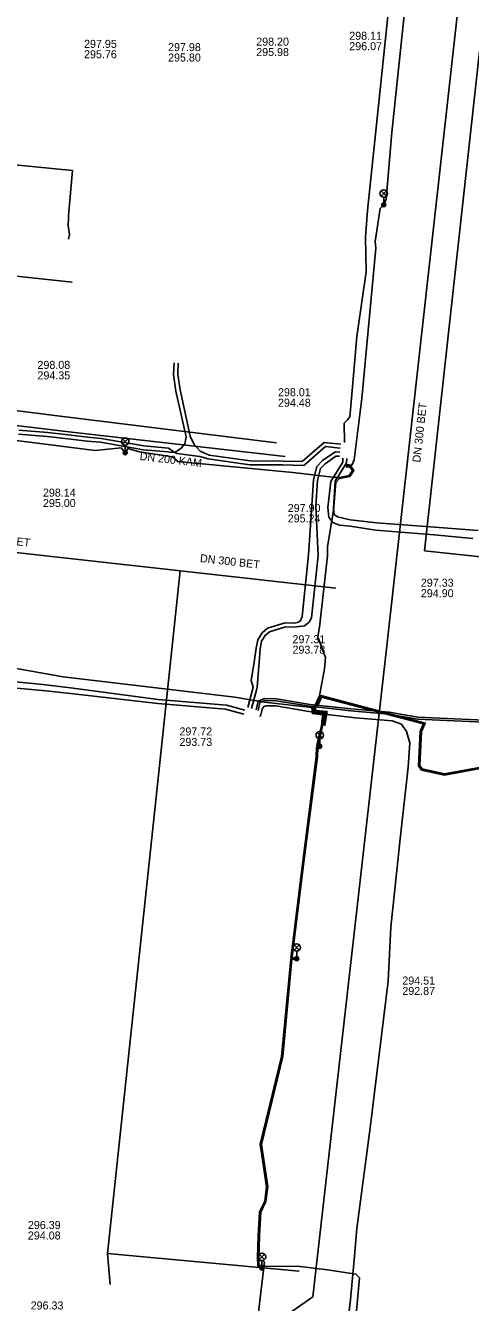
# Model space of a CAD drawing. Extents: x -595540 to -593988, y -1160850 to -1159202.
# Drawn here: x -594285.6 to -594241.1, y -1159905.6 to -1159778 of the extents above; entities that cross this region are included whole.
import ezdxf

# ---------------------------------------------------------------- set-up
doc = ezdxf.new("R2010")
doc.units = 0
for name, color, linetype in [('BVK-DESTOVA_popisy', 7, 'Continuous'), ('BVK-DESTOVA_trasa sítě', 7, 'Continuous'), ('BVK-SPLASKOVA_popisy', 7, 'Continuous'), ('BVK-VODOVOD_trasa sítě', 7, 'Continuous'), ('CETIN_kabel podzemní', 7, 'Continuous'), ('DESTOVA-NEPROVOZOVANA_popisy', 7, 'Continuous'), ('DESTOVA_trasa neprovozované sítě', 7, 'Continuous'), ('EON-NN_kabel', 7, 'Continuous'), ('SPLASKOVA_neprovozovaná  trasa sítě', 7, 'Continuous'), ('SPLASKOVA_popisy neprovozované sítě', 7, 'Continuous'), ('TEPLARNY-TEPLOVODY_trasa sítě', 7, 'Continuous'), ('TSB_kabel VO', 7, 'Continuous'), ('TSB_lampy VO', 7, 'Continuous')]:
    doc.layers.add(name, color=color, linetype=linetype)

msp = doc.modelspace()

# ---------------------------------------------------------------- linework, layer by layer
at = {"layer": 'BVK-DESTOVA_popisy'}
msp.add_line((-594258.919, -1159839.848), (-594258.919, -1159839.848), dxfattribs=at)
at = {"layer": 'BVK-DESTOVA_trasa sítě'}
msp.add_line((-594254.59, -1159834.22), (-594270.147, -1159832.491), dxfattribs=at)
msp.add_lwpolyline([(-594270.147, -1159832.491), (-594270.404, -1159832.462), (-594296.215, -1159829.594), (-594299.912, -1159829.183), (-594301.92, -1159828.96)], dxfattribs=at)
at = {"layer": 'BVK-SPLASKOVA_popisy'}
msp.add_line((-594247.939, -1159873.032), (-594247.939, -1159873.032), dxfattribs=at)
at = {"layer": 'BVK-VODOVOD_trasa sítě'}
msp.add_lwpolyline([(-594273.65, -1159934.55), (-594263.52, -1159935.05), (-594262.58, -1159934.25), (-594262.468, -1159932.723), (-594260.55, -1159907.62), (-594256.9, -1159905.05), (-594249.51, -1159840.27), (-594241.77, -1159770.73), (-594236.225, -1159720.275), (-594231.66, -1159679.47), (-594231.51, -1159678.08), (-594231.26, -1159675.84), (-594231.06, -1159674.35), (-594227.33, -1159641.13), (-594227, -1159638.96), (-594226.18, -1159633.07), (-594216.989, -1159543.028)], dxfattribs=at)
at = {"layer": 'CETIN_kabel podzemní'}
msp.add_lwpolyline([(-594326.18, -1159791.7), (-594308.44, -1159793.6), (-594306.4, -1159789.98), (-594280.92, -1159792.49), (-594281.31, -1159796.98), (-594281.33, -1159797.19), (-594281.34, -1159797.97), (-594281.2, -1159798.89), (-594281.32, -1159799.34)], dxfattribs=at)
at = {"layer": 'DESTOVA-NEPROVOZOVANA_popisy'}
for p, q in [((-594284.414, -1159813.359), (-594284.414, -1159813.359)), ((-594260.367, -1159816.091), (-594260.367, -1159816.091)), ((-594246.083, -1159835.128), (-594246.083, -1159835.128)), ((-594270.22, -1159849.99), (-594270.22, -1159849.99)), ((-594285.372, -1159899.31), (-594285.372, -1159899.31))]:
    msp.add_line(p, q, dxfattribs=at)
at = {"layer": 'DESTOVA_trasa neprovozované sítě'}
for p, q in [((-594240.22, -1159780.61), (-594245.71, -1159830.49)), ((-594282.16, -1159817.02), (-594303.61, -1159814.42)), ((-594260.51, -1159819.7), (-594282.16, -1159817.02)), ((-594245.71, -1159830.49), (-594220.57, -1159833.2)), ((-594272.22, -1159851.99), (-594270.147, -1159832.491)), ((-594277.41, -1159900.72), (-594272.22, -1159851.99)), ((-594258.255, -1159902.469), (-594277.41, -1159900.72)), ((-594277.16, -1159903.79), (-594277.41, -1159900.72))]:
    msp.add_line(p, q, dxfattribs=at)
at = {"layer": 'EON-NN_kabel'}
for points in [[(-594253.718, -1159819.683), (-594253.738, -1159817.746), (-594253.439, -1159817.433), (-594253.199, -1159817.106), (-594252.994, -1159814.88), (-594252.481, -1159809.087), (-594251.564, -1159802.611), (-594251.614, -1159799.142), (-594251.424, -1159796.468), (-594248.693, -1159770.365), (-594248.017, -1159767.367), (-594247.131, -1159760.058), (-594246.403, -1159754.729), (-594246.393, -1159749.934), (-594246.238, -1159746.461), (-594246.085, -1159744.629), (-594245.493, -1159737.752), (-594244.626, -1159731.663), (-594244.457, -1159730.131), (-594244.553, -1159729.81), (-594244.604, -1159729.516), (-594244.609, -1159729.273), (-594244.556, -1159728.512)], [(-594286.307, -1159818.829), (-594283.43, -1159819.06), (-594281.09, -1159819.333), (-594279.463, -1159819.52), (-594278.098, -1159819.648), (-594273.824, -1159820.394), (-594271.362, -1159820.614), (-594271.068, -1159820.665), (-594270.748, -1159820.639), (-594270.509, -1159820.583), (-594270, -1159820.214), (-594269.69, -1159819.795), (-594269.533, -1159819.102), (-594270.57, -1159814.551), (-594270.8, -1159812.879), (-594270.739, -1159811.702)], [(-594270.341, -1159811.756), (-594270.398, -1159812.857), (-594270.134, -1159814.398), (-594269.137, -1159819.036), (-594268.752, -1159819.861), (-594268.142, -1159820.53), (-594267.24, -1159820.918), (-594263.139, -1159821.515), (-594259.827, -1159821.519), (-594257.942, -1159821.566), (-594255.738, -1159819.668), (-594254.102, -1159819.83)], [(-594254.141, -1159820.228), (-594255.607, -1159820.083), (-594257.8, -1159821.971), (-594259.914, -1159821.896), (-594263.168, -1159821.915), (-594267.35, -1159821.306), (-594268.184, -1159821.065), (-594270.468, -1159820.777), (-594270.748, -1159820.639), (-594271.31, -1159820.217), (-594273.772, -1159819.997), (-594278.041, -1159819.252), (-594279.417, -1159819.122), (-594281.044, -1159818.935), (-594283.39, -1159818.662), (-594286.275, -1159818.431)], [(-594263.398, -1159846.151), (-594262.855, -1159844.121), (-594263.054, -1159843.455), (-594262.744, -1159841.616), (-594262.556, -1159840.207), (-594262.381, -1159839.378), (-594261.96, -1159838.678), (-594261.42, -1159838.227), (-594259.662, -1159837.677), (-594258.816, -1159837.718), (-594258.404, -1159837.643), (-594258.114, -1159837.492), (-594257.956, -1159837.042), (-594257.332, -1159830.888), (-594257, -1159825.96), (-594256.823, -1159823.411), (-594256.47, -1159822.061), (-594255.932, -1159821.481), (-594254.784, -1159820.685), (-594254.602, -1159820.584), (-594254.18, -1159820.626)], [(-594254.22, -1159821.026), (-594254.572, -1159821.025), (-594255.668, -1159821.785), (-594256.108, -1159822.259), (-594256.427, -1159823.476), (-594256.601, -1159825.987), (-594256.355, -1159830.971), (-594257.027, -1159837.177), (-594257.251, -1159837.609), (-594257.713, -1159837.99), (-594258.79, -1159838.12), (-594259.61, -1159838.08), (-594261.225, -1159838.585), (-594261.652, -1159838.942), (-594262.004, -1159839.526), (-594262.162, -1159840.275), (-594262.249, -1159841.628), (-594262.439, -1159844.115), (-594262.516, -1159844.4), (-594263.011, -1159846.254)], [(-594253.886, -1159821.225), (-594253.888, -1159821.647), (-594255.102, -1159823.58), (-594255.376, -1159826.178), (-594255.299, -1159827.124), (-594254.87, -1159827.676), (-594254.213, -1159827.923), (-594253.165, -1159828.028), (-594250.603, -1159828.442), (-594244.755, -1159828.899), (-594240.884, -1159829.264)], [(-594253.485, -1159821.265), (-594253.509, -1159821.689), (-594254.637, -1159823.526), (-594254.821, -1159826.278), (-594254.757, -1159826.864), (-594254.426, -1159827.11), (-594253.152, -1159827.382), (-594250.524, -1159827.693), (-594244.672, -1159828.118), (-594240.352, -1159828.459)], [(-594332.041, -1159838.463), (-594331.989, -1159837.915), (-594328.33, -1159838.106), (-594315.292, -1159839.535), (-594304.306, -1159840.994), (-594294.952, -1159842.806), (-594293.013, -1159842.966), (-594283.887, -1159843.837), (-594281.106, -1159844.168), (-594272.339, -1159845.343), (-594265.513, -1159845.93), (-594263.673, -1159846.423)], [(-594331.642, -1159838.502), (-594331.632, -1159838.395), (-594315.126, -1159840.207), (-594304.463, -1159841.497), (-594295.174, -1159843.304), (-594291.91, -1159843.718), (-594283.582, -1159844.468), (-594281.119, -1159844.74), (-594272.376, -1159845.741), (-594265.622, -1159846.329), (-594263.78, -1159846.822)], [(-594262.537, -1159846.385), (-594262.36, -1159845.518), (-594261.728, -1159845.244), (-594260.524, -1159845.268), (-594257.144, -1159845.832), (-594253.082, -1159846.272), (-594249.259, -1159846.61), (-594246.396, -1159847.099), (-594237.549, -1159847.528)], [(-594262.345, -1159846.441), (-594262.184, -1159845.66), (-594261.688, -1159845.444), (-594260.542, -1159845.468), (-594257.172, -1159846.03), (-594253.102, -1159846.472), (-594249.285, -1159846.808), (-594246.418, -1159847.299), (-594237.577, -1159847.726)], [(-594253.985, -1159912.59), (-594253.131, -1159905.319), (-594252.748, -1159901.345), (-594252.497, -1159898.218), (-594251.146, -1159888.165), (-594250.496, -1159882.727), (-594249.367, -1159873.48), (-594249.072, -1159868.092), (-594248.162, -1159859.283), (-594247.343, -1159852.125), (-594247.193, -1159849.663), (-594247.514, -1159848.556), (-594248.028, -1159847.804), (-594248.938, -1159847.493), (-594252.612, -1159847.171), (-594255.201, -1159846.876), (-594257.485, -1159846.511), (-594260.586, -1159845.976), (-594261.552, -1159845.966), (-594261.786, -1159846.048), (-594261.947, -1159846.32), (-594262.132, -1159847.002), (-594262.218, -1159846.98)]]:
    msp.add_lwpolyline(points, dxfattribs=at)
at = {"layer": 'SPLASKOVA_neprovozovaná  trasa sítě'}
for p, q in [((-594281.28, -1159818.6), (-594303, -1159815.99)), ((-594259.64, -1159821.08), (-594281.28, -1159818.6))]:
    msp.add_line(p, q, dxfattribs=at)
at = {"layer": 'SPLASKOVA_popisy neprovozované sítě'}
for p, q in [((-594279.758, -1159779.431), (-594279.758, -1159779.431)), ((-594271.357, -1159779.755), (-594271.357, -1159779.755)), ((-594262.544, -1159779.209), (-594262.544, -1159779.209)), ((-594253.241, -1159778.623), (-594253.241, -1159778.623)), ((-594283.869, -1159824.274), (-594283.869, -1159824.274)), ((-594259.393, -1159825.811), (-594259.393, -1159825.811))]:
    msp.add_line(p, q, dxfattribs=at)
at = {"layer": 'TEPLARNY-TEPLOVODY_trasa sítě'}
msp.add_lwpolyline([(-594339.64, -1159797.361), (-594319.853, -1159799.476), (-594320.167, -1159802.415), (-594317.184, -1159802.734), (-594316.87, -1159799.795), (-594298.216, -1159801.789), (-594298.53, -1159804.728), (-594295.547, -1159805.047), (-594295.233, -1159802.108), (-594280.958, -1159803.634)], dxfattribs=at)
at = {"layer": 'TSB_kabel VO'}
for points in [[(-594247.51, -1159774.73), (-594248.99, -1159788.68), (-594249.57, -1159795.34), (-594249.8, -1159795.91), (-594250.14, -1159796.3), (-594250.67, -1159799.59), (-594250.59, -1159800.26), (-594252, -1159815.28), (-594252.2, -1159816.86), (-594252.76, -1159821.41), (-594252.98, -1159821.94), (-594253.575, -1159821.881)], [(-594253.586, -1159822.09), (-594253.173, -1159822.127), (-594252.932, -1159822.472), (-594253.247, -1159822.966), (-594254.232, -1159823.161), (-594254.619, -1159823.173), (-594258.89, -1159822.67), (-594270.38, -1159821.56), (-594270.92, -1159821.1), (-594274.2, -1159820.6), (-594275.39, -1159820.26), (-594275.64, -1159820.69), (-594276.06, -1159820.19), (-594278.66, -1159820.46), (-594288.4, -1159819.24)], [(-594253.58, -1159821.97), (-594253.107, -1159822.013), (-594252.788, -1159822.468), (-594253.173, -1159823.074), (-594254.208, -1159823.279), (-594254.57, -1159823.68), (-594254.81, -1159826.42), (-594254.89, -1159826.83), (-594255.42, -1159830.08), (-594255.43, -1159831), (-594256.21, -1159838.12), (-594256.4, -1159839.07), (-594255.61, -1159841.16), (-594255.73, -1159842.27), (-594256.23, -1159844.99), (-594256.61, -1159845.86), (-594256.875, -1159846.108), (-594256.821, -1159846.651), (-594255.739, -1159846.771), (-594255.883, -1159847.657), (-594256.045, -1159847.636)], [(-594256.03, -1159847.517), (-594255.982, -1159847.523), (-594255.877, -1159846.876), (-594256.931, -1159846.76), (-594256.991, -1159846.153), (-594261.75, -1159845.6), (-594264.7, -1159845.13), (-594281.86, -1159843.1), (-594290.481, -1159841.55)], [(-594235.14, -1159847.85), (-594234.952, -1159848.308), (-594235.384, -1159850.633), (-594236.792, -1159851.513), (-594243.719, -1159852.779), (-594245.954, -1159852.286), (-594246.199, -1159851.942), (-594246.031, -1159848.544), (-594245.646, -1159847.7), (-594256.088, -1159844.965), (-594256.51, -1159845.931), (-594256.75, -1159846.155), (-594256.711, -1159846.543), (-594255.6, -1159846.666), (-594255.783, -1159847.79), (-594256.06, -1159847.755)], [(-594256.075, -1159847.874), (-594255.683, -1159847.924), (-594255.461, -1159846.56), (-594256.602, -1159846.434), (-594256.624, -1159846.202), (-594256.41, -1159846.001), (-594256.019, -1159845.107), (-594245.814, -1159847.78), (-594246.149, -1159848.516), (-594246.321, -1159851.978), (-594246.026, -1159852.394), (-594243.721, -1159852.901), (-594236.748, -1159851.627)], [(-594256.096, -1159848.071), (-594256.056, -1159848.078), (-594256.491, -1159849.96), (-594256.333, -1159849.951), (-594256.193, -1159850.034), (-594256.339, -1159850.104), (-594256.507, -1159850.109), (-594256.54, -1159851.076), (-594257.89, -1159861.552), (-594259.059, -1159870.977), (-594259.075, -1159871.135), (-594258.641, -1159871.171), (-594258.501, -1159871.254), (-594258.653, -1159871.304), (-594259.095, -1159871.285), (-594260.019, -1159881.01), (-594262.151, -1159889.797), (-594261.511, -1159894.031), (-594261.688, -1159895.483), (-594262.209, -1159896.555), (-594262.34, -1159898.957), (-594262.41, -1159901.11), (-594262.389, -1159901.926), (-594261.976, -1159902.173)], [(-594256.075, -1159847.953), (-594255.911, -1159847.983), (-594256.364, -1159849.958), (-594256.402, -1159850.218), (-594256.42, -1159851.084), (-594257.77, -1159861.568), (-594258.946, -1159871.051), (-594258.972, -1159871.291), (-594259.901, -1159881.03), (-594262.029, -1159889.803), (-594261.389, -1159894.029), (-594261.572, -1159895.517), (-594262.091, -1159896.585), (-594262.22, -1159898.963), (-594262.29, -1159901.11), (-594262.27, -1159901.891), (-594261.38, -1159902.02), (-594258.43, -1159901.99), (-594255.42, -1159902.33), (-594252.58, -1159902.77), (-594252.207, -1159903.126), (-594253.34, -1159915.54)], [(-594261.83, -1159901.54), (-594261.73, -1159901.55), (-594263.807, -1159919.102), (-594264.78, -1159927.33), (-594266.263, -1159939.91), (-594260.742, -1159940.508), (-594260.609, -1159939.394)]]:
    msp.add_lwpolyline(points, dxfattribs=at)
at = {"layer": 'TSB_lampy VO'}
for p, q in [((-594250.065, -1159795.05), (-594249.535, -1159794.52)), ((-594250.065, -1159794.52), (-594249.535, -1159795.05)), ((-594250.065, -1159795.05), (-594249.535, -1159794.52)), ((-594250.065, -1159794.52), (-594249.535, -1159795.05)), ((-594249.8, -1159795.16), (-594249.8, -1159795.91)), ((-594249.8, -1159795.16), (-594249.8, -1159795.91)), ((-594275.905, -1159819.83), (-594275.375, -1159819.3)), ((-594275.905, -1159819.3), (-594275.375, -1159819.83)), ((-594275.905, -1159819.83), (-594275.375, -1159819.3)), ((-594275.905, -1159819.3), (-594275.375, -1159819.83)), ((-594275.64, -1159819.94), (-594275.64, -1159820.69)), ((-594275.64, -1159819.94), (-594275.64, -1159820.69)), ((-594256.458, -1159849.174), (-594255.928, -1159848.644)), ((-594256.458, -1159848.644), (-594255.928, -1159849.174)), ((-594256.458, -1159849.174), (-594255.928, -1159848.644)), ((-594256.458, -1159848.644), (-594255.928, -1159849.174)), ((-594256.193, -1159849.284), (-594256.193, -1159850.034)), ((-594256.193, -1159849.284), (-594256.193, -1159850.034)), ((-594258.766, -1159870.394), (-594258.236, -1159869.864)), ((-594258.766, -1159869.864), (-594258.236, -1159870.394)), ((-594258.766, -1159870.394), (-594258.236, -1159869.864)), ((-594258.766, -1159869.864), (-594258.236, -1159870.394)), ((-594258.501, -1159870.504), (-594258.501, -1159871.254)), ((-594258.501, -1159870.504), (-594258.501, -1159871.254)), ((-594262.241, -1159901.313), (-594261.711, -1159900.783)), ((-594262.241, -1159900.783), (-594261.711, -1159901.313)), ((-594262.241, -1159901.313), (-594261.711, -1159900.783)), ((-594262.241, -1159900.783), (-594261.711, -1159901.313)), ((-594261.976, -1159901.423), (-594261.976, -1159902.173)), ((-594261.976, -1159901.423), (-594261.976, -1159902.173))]:
    msp.add_line(p, q, dxfattribs=at)
for centre, radius in [((-594249.8, -1159794.785), 0.375), ((-594249.8, -1159794.785), 0.375), ((-594249.8, -1159795.91), 0.2), ((-594249.8, -1159795.91), 0.2), ((-594249.8, -1159795.91), 0.145), ((-594249.8, -1159795.91), 0.145), ((-594249.8, -1159795.91), 0.0876), ((-594249.8, -1159795.91), 0.0876), ((-594275.64, -1159819.565), 0.375), ((-594275.64, -1159819.565), 0.375), ((-594275.64, -1159820.69), 0.2), ((-594275.64, -1159820.69), 0.2), ((-594275.64, -1159820.69), 0.145), ((-594275.64, -1159820.69), 0.145), ((-594275.64, -1159820.69), 0.0876), ((-594275.64, -1159820.69), 0.0876), ((-594256.193, -1159848.909), 0.375), ((-594256.193, -1159848.909), 0.375), ((-594256.193, -1159850.034), 0.2), ((-594256.193, -1159850.034), 0.2), ((-594256.193, -1159850.034), 0.145), ((-594256.193, -1159850.034), 0.145), ((-594256.193, -1159850.034), 0.0876), ((-594256.193, -1159850.034), 0.0876), ((-594258.501, -1159870.129), 0.375), ((-594258.501, -1159870.129), 0.375), ((-594258.501, -1159871.254), 0.2), ((-594258.501, -1159871.254), 0.2), ((-594258.501, -1159871.254), 0.145), ((-594258.501, -1159871.254), 0.145), ((-594258.501, -1159871.254), 0.0876), ((-594258.501, -1159871.254), 0.0876), ((-594261.976, -1159901.048), 0.375), ((-594261.976, -1159901.048), 0.375), ((-594261.976, -1159902.173), 0.2), ((-594261.976, -1159902.173), 0.2), ((-594261.976, -1159902.173), 0.145), ((-594261.976, -1159902.173), 0.145), ((-594261.976, -1159902.173), 0.0876), ((-594261.976, -1159902.173), 0.0876)]:
    msp.add_circle(centre, radius, dxfattribs=at)

# ---------------------------------------------------------------- texts
at = {"layer": 'BVK-DESTOVA_popisy'}
for rotation, p in [(353.68685, (-594291.163, -1159829.428)), (353.62955, (-594268.199, -1159831.608))]:
    msp.add_text('DN 300 BET', height=0.8, rotation=rotation, dxfattribs=at).set_placement(p)
for s, p in [('297.31', (-594258.919, -1159839.723)), ('293.78', (-594258.919, -1159840.773))]:
    msp.add_text(s, height=0.8, dxfattribs=at).set_placement(p)
at = {"layer": 'BVK-SPLASKOVA_popisy'}
for s, p in [('294.51', (-594247.939, -1159873.832)), ('292.87', (-594247.939, -1159874.872))]:
    msp.add_text(s, height=0.8, dxfattribs=at).set_placement(p)
at = {"layer": 'DESTOVA-NEPROVOZOVANA_popisy'}
for s, p in [('298.08', (-594284.414, -1159812.309)), ('294.35', (-594284.414, -1159813.359)), ('298.01', (-594260.367, -1159815.041)), ('294.48', (-594260.367, -1159816.091)), ('297.33', (-594246.083, -1159834.078)), ('294.90', (-594246.083, -1159835.128)), ('297.72', (-594270.22, -1159848.94)), ('293.73', (-594270.22, -1159849.99)), ('296.39', (-594285.372, -1159898.26)), ('294.08', (-594285.372, -1159899.31)), ('296.33', (-594285.095, -1159906.302))]:
    msp.add_text(s, height=0.8, dxfattribs=at).set_placement(p)
msp.add_text('DN 300 BET', height=0.8, rotation=83.70913, dxfattribs=at).set_placement((-594246.142, -1159821.698))
at = {"layer": 'SPLASKOVA_popisy neprovozované sítě'}
for s, p in [('298.11', (-594253.241, -1159779.423)), ('297.95', (-594279.758, -1159780.231)), ('297.98', (-594271.357, -1159780.555)), ('298.20', (-594262.544, -1159780.009)), ('296.07', (-594253.241, -1159780.463)), ('295.76', (-594279.758, -1159781.271)), ('295.80', (-594271.357, -1159781.595)), ('295.98', (-594262.544, -1159781.049)), ('298.14', (-594283.869, -1159825.074)), ('295.00', (-594283.869, -1159826.114)), ('297.90', (-594259.393, -1159826.611)), ('295.24', (-594259.393, -1159827.651))]:
    msp.add_text(s, height=0.8, dxfattribs=at).set_placement(p)
msp.add_text('DN 200 KAM', height=0.8, rotation=353.46228, dxfattribs=at).set_placement((-594274.227, -1159821.41))

doc.saveas('drawing.dxf')
